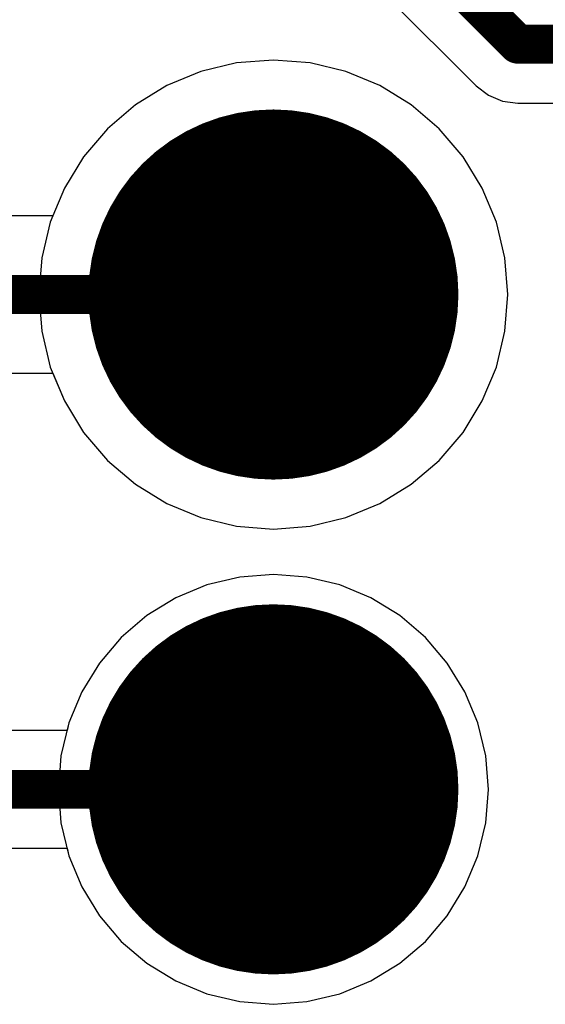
# Model space of a CAD drawing. Header units: millimetres. Extents: x 138 to 555, y 26 to 334.
# Tile 546 of 656: x 321.75 to 324.45, y 189.08 to 194.13. Entities that reach past the tile are written whole.
import ezdxf

# ---------------------------------------------------------------- set-up
doc = ezdxf.new("R2010")
doc.units = ezdxf.units.MM
for name, color, linetype in [('BottomLayer', 5, 'Continuous'), ('BottomSolder', 6, 'Continuous'), ('DrillDrawing', 1, 'Continuous'), ('Mechanical27', 56, 'Continuous'), ('MidLayer1', 16, 'Continuous'), ('MidLayer2', 76, 'Continuous'), ('MidLayer3', 90, 'Continuous'), ('MidLayer4', 156, 'Continuous'), ('MultiLayer', 9, 'Continuous'), ('PadHoleLayer', 156, 'Continuous'), ('TopLayer', 1, 'Continuous'), ('TopSolder', 216, 'Continuous')]:
    doc.layers.add(name, color=color, linetype=linetype)

# ---------------------------------------------------------------- blocks, each defined once
blk = doc.blocks.new('CON_CVILUX_CH87_20_2_V_1_00_939')
at = {"layer": 'BottomLayer', "const_width": 0.9}
for points in [[(3.36, -1.27, 1), (4.26, -1.27, 1)], [(5.9, -1.27, 1), (6.8, -1.27, 1)]]:
    blk.add_lwpolyline(points, format="xyb", close=True, dxfattribs=at)
at = {"layer": 'BottomSolder', "const_width": 0.95}
for points in [[(3.335, -1.27, 1), (4.285, -1.27, 1)], [(5.875, -1.27, 1), (6.825, -1.27, 1)]]:
    blk.add_lwpolyline(points, format="xyb", close=True, dxfattribs=at)
at = {"layer": 'Mechanical27'}
for points, const_width in [([(4.735, -1.27, 1), (2.885, -1.27, 1)], 0.01), ([(7.275, -1.27, 1), (5.425, -1.27, 1)], 0.01), ([(2.8825, -1.27, 1), (2.8875, -1.27, 1)], 0.005), ([(4.7325, -1.27, 1), (4.7375, -1.27, 1)], 0.005), ([(5.4225, -1.27, 1), (5.4275, -1.27, 1)], 0.005), ([(7.2725, -1.27, 1), (7.2775, -1.27, 1)], 0.005)]:
    blk.add_lwpolyline(points, format="xyb", close=True, dxfattribs=dict(at, const_width=const_width))
at = {"layer": 'MidLayer1', "const_width": 0.9}
for points in [[(3.36, -1.27, 1), (4.26, -1.27, 1)], [(5.9, -1.27, 1), (6.8, -1.27, 1)]]:
    blk.add_lwpolyline(points, format="xyb", close=True, dxfattribs=at)
at = {"layer": 'MidLayer2', "const_width": 0.9}
for points in [[(3.36, -1.27, 1), (4.26, -1.27, 1)], [(5.9, -1.27, 1), (6.8, -1.27, 1)]]:
    blk.add_lwpolyline(points, format="xyb", close=True, dxfattribs=at)
at = {"layer": 'MidLayer3', "const_width": 0.9}
for points in [[(3.36, -1.27, 1), (4.26, -1.27, 1)], [(5.9, -1.27, 1), (6.8, -1.27, 1)]]:
    blk.add_lwpolyline(points, format="xyb", close=True, dxfattribs=at)
at = {"layer": 'MidLayer4', "const_width": 0.9}
for points in [[(3.36, -1.27, 1), (4.26, -1.27, 1)], [(5.9, -1.27, 1), (6.8, -1.27, 1)]]:
    blk.add_lwpolyline(points, format="xyb", close=True, dxfattribs=at)
at = {"layer": 'MultiLayer', "const_width": 0.9}
for points in [[(3.36, -1.27, 1), (4.26, -1.27, 1)], [(5.9, -1.27, 1), (6.8, -1.27, 1)]]:
    blk.add_lwpolyline(points, format="xyb", close=True, dxfattribs=at)
at = {"layer": 'PadHoleLayer', "const_width": 0.6}
for points in [[(3.51, -1.27, 1), (4.11, -1.27, 1)], [(6.05, -1.27, 1), (6.65, -1.27, 1)]]:
    blk.add_lwpolyline(points, format="xyb", close=True, dxfattribs=at)
at = {"layer": 'TopLayer', "const_width": 0.9}
for points in [[(3.36, -1.27, 1), (4.26, -1.27, 1)], [(5.9, -1.27, 1), (6.8, -1.27, 1)]]:
    blk.add_lwpolyline(points, format="xyb", close=True, dxfattribs=at)
at = {"layer": 'TopSolder', "const_width": 0.95}
for points in [[(3.335, -1.27, 1), (4.285, -1.27, 1)], [(5.875, -1.27, 1), (6.825, -1.27, 1)]]:
    blk.add_lwpolyline(points, format="xyb", close=True, dxfattribs=at)

msp = doc.modelspace()

# ---------------------------------------------------------------- linework, layer by layer
at = {"layer": 'BottomLayer'}
for p, q in [((322.8622, 193.9113), (322.6785, 193.8672)), ((323.0505, 193.9261), (322.8622, 193.9113)), ((323.2388, 193.9113), (323.0505, 193.9261)), ((323.4224, 193.8672), (323.2388, 193.9113)), ((322.6785, 193.8672), (322.504, 193.7949)), ((323.5969, 193.7949), (323.4224, 193.8672)), ((322.504, 193.7949), (322.3429, 193.6962)), ((323.758, 193.6962), (323.5969, 193.7949)), ((322.3429, 193.6962), (322.1993, 193.5735)), ((323.9016, 193.5735), (323.758, 193.6962)), ((322.1993, 193.5735), (322.0766, 193.4299)), ((324.0243, 193.4299), (323.9016, 193.5735)), ((322.0766, 193.4299), (321.9779, 193.2689)), ((324.123, 193.2689), (324.0243, 193.4299)), ((321.9779, 193.2689), (321.9057, 193.0944)), ((324.1953, 193.0944), (324.123, 193.2689)), ((321.9057, 193.0944), (321.8616, 192.9107)), ((324.2393, 192.9107), (324.1953, 193.0944)), ((321.8616, 192.9107), (321.8467, 192.7224)), ((324.2542, 192.7224), (324.2393, 192.9107)), ((321.8467, 192.7224), (321.8616, 192.5341)), ((324.2393, 192.5341), (324.2542, 192.7224)), ((321.8616, 192.5341), (321.9057, 192.3504)), ((324.1953, 192.3504), (324.2393, 192.5341)), ((321.9057, 192.3504), (321.9779, 192.1759)), ((324.123, 192.1759), (324.1953, 192.3504)), ((321.9779, 192.1759), (322.0766, 192.0149)), ((324.0243, 192.0149), (324.123, 192.1759)), ((322.0766, 192.0149), (322.1993, 191.8712)), ((323.9016, 191.8712), (324.0243, 192.0149)), ((322.1993, 191.8712), (322.3429, 191.7486)), ((323.758, 191.7486), (323.9016, 191.8712)), ((322.3429, 191.7486), (322.504, 191.6499)), ((323.5969, 191.6499), (323.758, 191.7486)), ((322.504, 191.6499), (322.6785, 191.5776)), ((323.4224, 191.5776), (323.5969, 191.6499)), ((322.6785, 191.5776), (322.8622, 191.5335)), ((323.2388, 191.5335), (323.4224, 191.5776)), ((322.8622, 191.5335), (323.0505, 191.5187)), ((323.0505, 191.5187), (323.2388, 191.5335)), ((322.8778, 191.2722), (322.7095, 191.2318)), ((323.0505, 191.2858), (322.8778, 191.2722)), ((323.2231, 191.2722), (323.0505, 191.2858)), ((323.3914, 191.2318), (323.2231, 191.2722)), ((322.7095, 191.2318), (322.5495, 191.1655)), ((323.5514, 191.1655), (323.3914, 191.2318)), ((322.5495, 191.1655), (322.4019, 191.0751)), ((323.699, 191.0751), (323.5514, 191.1655)), ((322.4019, 191.0751), (322.2702, 190.9626)), ((323.8307, 190.9626), (323.699, 191.0751)), ((322.2702, 190.9626), (322.1578, 190.8309)), ((323.9431, 190.8309), (323.8307, 190.9626)), ((322.1578, 190.8309), (322.0673, 190.6833)), ((324.0336, 190.6833), (323.9431, 190.8309)), ((322.0673, 190.6833), (322.0011, 190.5234)), ((324.0999, 190.5234), (324.0336, 190.6833)), ((322.0011, 190.5234), (321.9606, 190.355)), ((324.1403, 190.355), (324.0999, 190.5234)), ((321.9606, 190.355), (321.9471, 190.1824)), ((324.1539, 190.1824), (324.1403, 190.355)), ((321.9471, 190.1824), (321.9606, 190.0098)), ((324.1403, 190.0098), (324.1539, 190.1824)), ((321.9606, 190.0098), (322.0011, 189.8414)), ((324.0999, 189.8414), (324.1403, 190.0098)), ((322.0011, 189.8414), (322.0673, 189.6815)), ((324.0336, 189.6815), (324.0999, 189.8414)), ((322.0673, 189.6815), (322.1578, 189.5338)), ((323.9431, 189.5338), (324.0336, 189.6815)), ((322.1578, 189.5338), (322.2702, 189.4022)), ((323.8307, 189.4022), (323.9431, 189.5338)), ((322.2702, 189.4022), (322.4019, 189.2897)), ((323.699, 189.2897), (323.8307, 189.4022)), ((322.4019, 189.2897), (322.5495, 189.1993)), ((323.5514, 189.1993), (323.699, 189.2897)), ((322.5495, 189.1993), (322.7095, 189.133)), ((323.3914, 189.133), (323.5514, 189.1993)), ((322.7095, 189.133), (322.8778, 189.0926)), ((323.2231, 189.0926), (323.3914, 189.133)), ((322.8778, 189.0926), (323.0505, 189.079)), ((323.0505, 189.079), (323.2231, 189.0926))]:
    msp.add_line(p, q, dxfattribs=at)
at = {"layer": 'DrillDrawing'}
for p, q in [((322.8304, 192.9255), (322.8304, 192.4177)), ((323.1689, 192.6716), (323.1689, 192.9255)), ((323.1689, 192.9255), (323.1689, 192.4177)), ((322.8304, 192.4177), (322.8304, 192.6716)), ((322.8304, 192.6716), (323.1689, 192.6716)), ((322.8304, 190.3855), (322.8304, 189.8777)), ((323.1689, 190.1316), (323.1689, 190.3855)), ((323.1689, 190.3855), (323.1689, 189.8777)), ((322.8304, 189.8777), (322.8304, 190.1316)), ((322.8304, 190.1316), (323.1689, 190.1316))]:
    msp.add_line(p, q, dxfattribs=at)
at = {"layer": 'MidLayer1'}
for p, q in [((322.8622, 193.9113), (322.6785, 193.8672)), ((323.0505, 193.9261), (322.8622, 193.9113)), ((323.2388, 193.9113), (323.0505, 193.9261)), ((323.4224, 193.8672), (323.2388, 193.9113)), ((322.6785, 193.8672), (322.504, 193.7949)), ((323.5969, 193.7949), (323.4224, 193.8672)), ((322.504, 193.7949), (322.3429, 193.6962)), ((323.758, 193.6962), (323.5969, 193.7949)), ((322.3429, 193.6962), (322.1993, 193.5735)), ((323.9016, 193.5735), (323.758, 193.6962)), ((322.1993, 193.5735), (322.0766, 193.4299)), ((324.0243, 193.4299), (323.9016, 193.5735)), ((322.0766, 193.4299), (321.9779, 193.2689)), ((324.123, 193.2689), (324.0243, 193.4299)), ((321.9779, 193.2689), (321.9057, 193.0944)), ((324.1953, 193.0944), (324.123, 193.2689)), ((321.9057, 193.0944), (321.8616, 192.9107)), ((324.2393, 192.9107), (324.1953, 193.0944)), ((321.8616, 192.9107), (321.8467, 192.7224)), ((324.2542, 192.7224), (324.2393, 192.9107)), ((321.8467, 192.7224), (321.8616, 192.5341)), ((324.2393, 192.5341), (324.2542, 192.7224)), ((321.8616, 192.5341), (321.9057, 192.3504)), ((324.1953, 192.3504), (324.2393, 192.5341)), ((321.9057, 192.3504), (321.9779, 192.1759)), ((324.123, 192.1759), (324.1953, 192.3504)), ((321.9779, 192.1759), (322.0766, 192.0149)), ((324.0243, 192.0149), (324.123, 192.1759)), ((322.0766, 192.0149), (322.1993, 191.8712)), ((323.9016, 191.8712), (324.0243, 192.0149)), ((322.1993, 191.8712), (322.3429, 191.7486)), ((323.758, 191.7486), (323.9016, 191.8712)), ((322.3429, 191.7486), (322.504, 191.6499)), ((323.5969, 191.6499), (323.758, 191.7486)), ((322.504, 191.6499), (322.6785, 191.5776)), ((323.4224, 191.5776), (323.5969, 191.6499)), ((322.6785, 191.5776), (322.8622, 191.5335)), ((323.2388, 191.5335), (323.4224, 191.5776)), ((322.8622, 191.5335), (323.0505, 191.5187)), ((323.0505, 191.5187), (323.2388, 191.5335)), ((322.8778, 191.2722), (322.7095, 191.2318)), ((323.0505, 191.2858), (322.8778, 191.2722)), ((323.2231, 191.2722), (323.0505, 191.2858)), ((323.3914, 191.2318), (323.2231, 191.2722)), ((322.7095, 191.2318), (322.5495, 191.1655)), ((323.5514, 191.1655), (323.3914, 191.2318)), ((322.5495, 191.1655), (322.4019, 191.0751)), ((323.699, 191.0751), (323.5514, 191.1655)), ((322.4019, 191.0751), (322.2702, 190.9626)), ((323.8307, 190.9626), (323.699, 191.0751)), ((322.2702, 190.9626), (322.1578, 190.8309)), ((323.9431, 190.8309), (323.8307, 190.9626)), ((322.1578, 190.8309), (322.0673, 190.6833)), ((324.0336, 190.6833), (323.9431, 190.8309)), ((322.0673, 190.6833), (322.0011, 190.5234)), ((324.0999, 190.5234), (324.0336, 190.6833)), ((322.0011, 190.5234), (321.9606, 190.355)), ((324.1403, 190.355), (324.0999, 190.5234)), ((321.9606, 190.355), (321.9471, 190.1824)), ((324.1539, 190.1824), (324.1403, 190.355)), ((321.9471, 190.1824), (321.9606, 190.0098)), ((324.1403, 190.0098), (324.1539, 190.1824)), ((321.9606, 190.0098), (322.0011, 189.8414)), ((324.0999, 189.8414), (324.1403, 190.0098)), ((322.0011, 189.8414), (322.0673, 189.6815)), ((324.0336, 189.6815), (324.0999, 189.8414)), ((322.0673, 189.6815), (322.1578, 189.5338)), ((323.9431, 189.5338), (324.0336, 189.6815)), ((322.1578, 189.5338), (322.2702, 189.4022)), ((323.8307, 189.4022), (323.9431, 189.5338)), ((322.2702, 189.4022), (322.4019, 189.2897)), ((323.699, 189.2897), (323.8307, 189.4022)), ((322.4019, 189.2897), (322.5495, 189.1993)), ((323.5514, 189.1993), (323.699, 189.2897)), ((322.5495, 189.1993), (322.7095, 189.133)), ((323.3914, 189.133), (323.5514, 189.1993)), ((322.7095, 189.133), (322.8778, 189.0926)), ((323.2231, 189.0926), (323.3914, 189.133)), ((322.8778, 189.0926), (323.0505, 189.079)), ((323.0505, 189.079), (323.2231, 189.0926))]:
    msp.add_line(p, q, dxfattribs=at)
at = {"layer": 'MidLayer2'}
for p, q in [((322.8622, 193.9113), (322.6785, 193.8672)), ((323.0505, 193.9261), (322.8622, 193.9113)), ((323.2388, 193.9113), (323.0505, 193.9261)), ((323.4224, 193.8672), (323.2388, 193.9113)), ((322.6785, 193.8672), (322.504, 193.7949)), ((323.5969, 193.7949), (323.4224, 193.8672)), ((322.504, 193.7949), (322.3429, 193.6962)), ((323.758, 193.6962), (323.5969, 193.7949)), ((322.3429, 193.6962), (322.1993, 193.5735)), ((323.9016, 193.5735), (323.758, 193.6962)), ((322.1993, 193.5735), (322.0766, 193.4299)), ((324.0243, 193.4299), (323.9016, 193.5735)), ((322.0766, 193.4299), (321.9779, 193.2689)), ((324.123, 193.2689), (324.0243, 193.4299)), ((321.9779, 193.2689), (321.9057, 193.0944)), ((324.1953, 193.0944), (324.123, 193.2689)), ((321.9057, 193.0944), (321.8616, 192.9107)), ((324.2393, 192.9107), (324.1953, 193.0944)), ((321.8616, 192.9107), (321.8467, 192.7224)), ((324.2542, 192.7224), (324.2393, 192.9107)), ((321.8467, 192.7224), (321.8616, 192.5341)), ((324.2393, 192.5341), (324.2542, 192.7224)), ((321.8616, 192.5341), (321.9057, 192.3504)), ((324.1953, 192.3504), (324.2393, 192.5341)), ((321.9057, 192.3504), (321.9779, 192.1759)), ((324.123, 192.1759), (324.1953, 192.3504)), ((321.9779, 192.1759), (322.0766, 192.0149)), ((324.0243, 192.0149), (324.123, 192.1759)), ((322.0766, 192.0149), (322.1993, 191.8712)), ((323.9016, 191.8712), (324.0243, 192.0149)), ((322.1993, 191.8712), (322.3429, 191.7486)), ((323.758, 191.7486), (323.9016, 191.8712)), ((322.3429, 191.7486), (322.504, 191.6499)), ((323.5969, 191.6499), (323.758, 191.7486)), ((322.504, 191.6499), (322.6785, 191.5776)), ((323.4224, 191.5776), (323.5969, 191.6499)), ((322.6785, 191.5776), (322.8622, 191.5335)), ((323.2388, 191.5335), (323.4224, 191.5776)), ((322.8622, 191.5335), (323.0505, 191.5187)), ((323.0505, 191.5187), (323.2388, 191.5335)), ((322.8778, 191.2722), (322.7095, 191.2318)), ((323.0505, 191.2858), (322.8778, 191.2722)), ((323.2231, 191.2722), (323.0505, 191.2858)), ((323.3914, 191.2318), (323.2231, 191.2722)), ((322.7095, 191.2318), (322.5495, 191.1655)), ((323.5514, 191.1655), (323.3914, 191.2318)), ((322.5495, 191.1655), (322.4019, 191.0751)), ((323.699, 191.0751), (323.5514, 191.1655)), ((322.4019, 191.0751), (322.2702, 190.9626)), ((323.8307, 190.9626), (323.699, 191.0751)), ((322.2702, 190.9626), (322.1578, 190.8309)), ((323.9431, 190.8309), (323.8307, 190.9626)), ((322.1578, 190.8309), (322.0673, 190.6833)), ((324.0336, 190.6833), (323.9431, 190.8309)), ((322.0673, 190.6833), (322.0011, 190.5234)), ((324.0999, 190.5234), (324.0336, 190.6833)), ((322.0011, 190.5234), (321.9606, 190.355)), ((324.1403, 190.355), (324.0999, 190.5234)), ((321.9606, 190.355), (321.9471, 190.1824)), ((324.1539, 190.1824), (324.1403, 190.355)), ((321.9471, 190.1824), (321.9606, 190.0098)), ((324.1403, 190.0098), (324.1539, 190.1824)), ((321.9606, 190.0098), (322.0011, 189.8414)), ((324.0999, 189.8414), (324.1403, 190.0098)), ((322.0011, 189.8414), (322.0673, 189.6815)), ((324.0336, 189.6815), (324.0999, 189.8414)), ((322.0673, 189.6815), (322.1578, 189.5338)), ((323.9431, 189.5338), (324.0336, 189.6815)), ((322.1578, 189.5338), (322.2702, 189.4022)), ((323.8307, 189.4022), (323.9431, 189.5338)), ((322.2702, 189.4022), (322.4019, 189.2897)), ((323.699, 189.2897), (323.8307, 189.4022)), ((322.4019, 189.2897), (322.5495, 189.1993)), ((323.5514, 189.1993), (323.699, 189.2897)), ((322.5495, 189.1993), (322.7095, 189.133)), ((323.3914, 189.133), (323.5514, 189.1993)), ((322.7095, 189.133), (322.8778, 189.0926)), ((323.2231, 189.0926), (323.3914, 189.133)), ((322.8778, 189.0926), (323.0505, 189.079)), ((323.0505, 189.079), (323.2231, 189.0926))]:
    msp.add_line(p, q, dxfattribs=at)
at = {"layer": 'MidLayer3'}
for p, q in [((322.8622, 193.9113), (322.6785, 193.8672)), ((323.0505, 193.9261), (322.8622, 193.9113)), ((323.2388, 193.9113), (323.0505, 193.9261)), ((323.4224, 193.8672), (323.2388, 193.9113)), ((322.6785, 193.8672), (322.504, 193.7949)), ((323.5969, 193.7949), (323.4224, 193.8672)), ((322.504, 193.7949), (322.3429, 193.6962)), ((323.758, 193.6962), (323.5969, 193.7949)), ((322.3429, 193.6962), (322.1993, 193.5735)), ((323.9016, 193.5735), (323.758, 193.6962)), ((322.1993, 193.5735), (322.0766, 193.4299)), ((324.0243, 193.4299), (323.9016, 193.5735)), ((322.0766, 193.4299), (321.9779, 193.2689)), ((324.123, 193.2689), (324.0243, 193.4299)), ((321.9779, 193.2689), (321.9057, 193.0944)), ((324.1953, 193.0944), (324.123, 193.2689)), ((321.9057, 193.0944), (321.8616, 192.9107)), ((324.2393, 192.9107), (324.1953, 193.0944)), ((321.8616, 192.9107), (321.8467, 192.7224)), ((324.2542, 192.7224), (324.2393, 192.9107)), ((321.8467, 192.7224), (321.8616, 192.5341)), ((324.2393, 192.5341), (324.2542, 192.7224)), ((321.8616, 192.5341), (321.9057, 192.3504)), ((324.1953, 192.3504), (324.2393, 192.5341)), ((321.9057, 192.3504), (321.9779, 192.1759)), ((324.123, 192.1759), (324.1953, 192.3504)), ((321.9779, 192.1759), (322.0766, 192.0149)), ((324.0243, 192.0149), (324.123, 192.1759)), ((322.0766, 192.0149), (322.1993, 191.8712)), ((323.9016, 191.8712), (324.0243, 192.0149)), ((322.1993, 191.8712), (322.3429, 191.7486)), ((323.758, 191.7486), (323.9016, 191.8712)), ((322.3429, 191.7486), (322.504, 191.6499)), ((323.5969, 191.6499), (323.758, 191.7486)), ((322.504, 191.6499), (322.6785, 191.5776)), ((323.4224, 191.5776), (323.5969, 191.6499)), ((322.6785, 191.5776), (322.8622, 191.5335)), ((323.2388, 191.5335), (323.4224, 191.5776)), ((322.8622, 191.5335), (323.0505, 191.5187)), ((323.0505, 191.5187), (323.2388, 191.5335)), ((322.8778, 191.2722), (322.7095, 191.2318)), ((323.0505, 191.2858), (322.8778, 191.2722)), ((323.2231, 191.2722), (323.0505, 191.2858)), ((323.3914, 191.2318), (323.2231, 191.2722)), ((322.7095, 191.2318), (322.5495, 191.1655)), ((323.5514, 191.1655), (323.3914, 191.2318)), ((322.5495, 191.1655), (322.4019, 191.0751)), ((323.699, 191.0751), (323.5514, 191.1655)), ((322.4019, 191.0751), (322.2702, 190.9626)), ((323.8307, 190.9626), (323.699, 191.0751)), ((322.2702, 190.9626), (322.1578, 190.8309)), ((323.9431, 190.8309), (323.8307, 190.9626)), ((322.1578, 190.8309), (322.0673, 190.6833)), ((324.0336, 190.6833), (323.9431, 190.8309)), ((322.0673, 190.6833), (322.0011, 190.5234)), ((324.0999, 190.5234), (324.0336, 190.6833)), ((322.0011, 190.5234), (321.9606, 190.355)), ((324.1403, 190.355), (324.0999, 190.5234)), ((321.9606, 190.355), (321.9471, 190.1824)), ((324.1539, 190.1824), (324.1403, 190.355)), ((321.9471, 190.1824), (321.9606, 190.0098)), ((324.1403, 190.0098), (324.1539, 190.1824)), ((321.9606, 190.0098), (322.0011, 189.8414)), ((324.0999, 189.8414), (324.1403, 190.0098)), ((322.0011, 189.8414), (322.0673, 189.6815)), ((324.0336, 189.6815), (324.0999, 189.8414)), ((322.0673, 189.6815), (322.1578, 189.5338)), ((323.9431, 189.5338), (324.0336, 189.6815)), ((322.1578, 189.5338), (322.2702, 189.4022)), ((323.8307, 189.4022), (323.9431, 189.5338)), ((322.2702, 189.4022), (322.4019, 189.2897)), ((323.699, 189.2897), (323.8307, 189.4022)), ((322.4019, 189.2897), (322.5495, 189.1993)), ((323.5514, 189.1993), (323.699, 189.2897)), ((322.5495, 189.1993), (322.7095, 189.133)), ((323.3914, 189.133), (323.5514, 189.1993)), ((322.7095, 189.133), (322.8778, 189.0926)), ((323.2231, 189.0926), (323.3914, 189.133)), ((322.8778, 189.0926), (323.0505, 189.079)), ((323.0505, 189.079), (323.2231, 189.0926))]:
    msp.add_line(p, q, dxfattribs=at)
at = {"layer": 'MidLayer4'}
for p, q in [((322.8622, 193.9113), (322.6785, 193.8672)), ((323.0505, 193.9261), (322.8622, 193.9113)), ((323.2388, 193.9113), (323.0505, 193.9261)), ((323.4224, 193.8672), (323.2388, 193.9113)), ((322.6785, 193.8672), (322.504, 193.7949)), ((323.5969, 193.7949), (323.4224, 193.8672)), ((322.504, 193.7949), (322.3429, 193.6962)), ((323.758, 193.6962), (323.5969, 193.7949)), ((322.3429, 193.6962), (322.1993, 193.5735)), ((323.9016, 193.5735), (323.758, 193.6962)), ((322.1993, 193.5735), (322.0766, 193.4299)), ((324.0243, 193.4299), (323.9016, 193.5735)), ((322.0766, 193.4299), (321.9779, 193.2689)), ((324.123, 193.2689), (324.0243, 193.4299)), ((321.9779, 193.2689), (321.9057, 193.0944)), ((324.1953, 193.0944), (324.123, 193.2689)), ((321.9057, 193.0944), (321.8616, 192.9107)), ((324.2393, 192.9107), (324.1953, 193.0944)), ((321.8616, 192.9107), (321.8467, 192.7224)), ((324.2542, 192.7224), (324.2393, 192.9107)), ((321.8467, 192.7224), (321.8616, 192.5341)), ((324.2393, 192.5341), (324.2542, 192.7224)), ((321.8616, 192.5341), (321.9057, 192.3504)), ((324.1953, 192.3504), (324.2393, 192.5341)), ((321.9057, 192.3504), (321.9779, 192.1759)), ((324.123, 192.1759), (324.1953, 192.3504)), ((321.9779, 192.1759), (322.0766, 192.0149)), ((324.0243, 192.0149), (324.123, 192.1759)), ((322.0766, 192.0149), (322.1993, 191.8712)), ((323.9016, 191.8712), (324.0243, 192.0149)), ((322.1993, 191.8712), (322.3429, 191.7486)), ((323.758, 191.7486), (323.9016, 191.8712)), ((322.3429, 191.7486), (322.504, 191.6499)), ((323.5969, 191.6499), (323.758, 191.7486)), ((322.504, 191.6499), (322.6785, 191.5776)), ((323.4224, 191.5776), (323.5969, 191.6499)), ((322.6785, 191.5776), (322.8622, 191.5335)), ((323.2388, 191.5335), (323.4224, 191.5776)), ((322.8622, 191.5335), (323.0505, 191.5187)), ((323.0505, 191.5187), (323.2388, 191.5335)), ((322.8778, 191.2722), (322.7095, 191.2318)), ((323.0505, 191.2858), (322.8778, 191.2722)), ((323.2231, 191.2722), (323.0505, 191.2858)), ((323.3914, 191.2318), (323.2231, 191.2722)), ((322.7095, 191.2318), (322.5495, 191.1655)), ((323.5514, 191.1655), (323.3914, 191.2318)), ((322.5495, 191.1655), (322.4019, 191.0751)), ((323.699, 191.0751), (323.5514, 191.1655)), ((322.4019, 191.0751), (322.2702, 190.9626)), ((323.8307, 190.9626), (323.699, 191.0751)), ((322.2702, 190.9626), (322.1578, 190.8309)), ((323.9431, 190.8309), (323.8307, 190.9626)), ((322.1578, 190.8309), (322.0673, 190.6833)), ((324.0336, 190.6833), (323.9431, 190.8309)), ((322.0673, 190.6833), (322.0011, 190.5234)), ((324.0999, 190.5234), (324.0336, 190.6833)), ((322.0011, 190.5234), (321.9606, 190.355)), ((324.1403, 190.355), (324.0999, 190.5234)), ((321.9606, 190.355), (321.9471, 190.1824)), ((324.1539, 190.1824), (324.1403, 190.355)), ((321.9471, 190.1824), (321.9606, 190.0098)), ((324.1403, 190.0098), (324.1539, 190.1824)), ((321.9606, 190.0098), (322.0011, 189.8414)), ((324.0999, 189.8414), (324.1403, 190.0098)), ((322.0011, 189.8414), (322.0673, 189.6815)), ((324.0336, 189.6815), (324.0999, 189.8414)), ((322.0673, 189.6815), (322.1578, 189.5338)), ((323.9431, 189.5338), (324.0336, 189.6815)), ((322.1578, 189.5338), (322.2702, 189.4022)), ((323.8307, 189.4022), (323.9431, 189.5338)), ((322.2702, 189.4022), (322.4019, 189.2897)), ((323.699, 189.2897), (323.8307, 189.4022)), ((322.4019, 189.2897), (322.5495, 189.1993)), ((323.5514, 189.1993), (323.699, 189.2897)), ((322.5495, 189.1993), (322.7095, 189.133)), ((323.3914, 189.133), (323.5514, 189.1993)), ((322.7095, 189.133), (322.8778, 189.0926)), ((323.2231, 189.0926), (323.3914, 189.133)), ((322.8778, 189.0926), (323.0505, 189.079)), ((323.0505, 189.079), (323.2231, 189.0926))]:
    msp.add_line(p, q, dxfattribs=at)
at = {"layer": 'TopLayer'}
for p, q in [((323.5851, 194.2999), (324.0915, 193.7934)), ((322.8622, 193.9113), (322.6785, 193.8672)), ((323.0505, 193.9261), (322.8622, 193.9113)), ((323.2388, 193.9113), (323.0505, 193.9261)), ((323.4224, 193.8672), (323.2388, 193.9113)), ((322.6785, 193.8672), (322.504, 193.7949)), ((323.5969, 193.7949), (323.4224, 193.8672)), ((322.504, 193.7949), (322.3429, 193.6962)), ((323.758, 193.6962), (323.5969, 193.7949)), ((324.0915, 193.7934), (324.1542, 193.7453)), ((324.1542, 193.7453), (324.2272, 193.7151)), ((322.3429, 193.6962), (322.1993, 193.5735)), ((323.9016, 193.5735), (323.758, 193.6962)), ((324.2272, 193.7151), (324.3055, 193.7048)), ((324.3055, 193.7048), (324.816, 193.7048)), ((322.1993, 193.5735), (322.0766, 193.4299)), ((324.0243, 193.4299), (323.9016, 193.5735)), ((322.0766, 193.4299), (321.9779, 193.2689)), ((324.123, 193.2689), (324.0243, 193.4299)), ((321.9779, 193.2689), (321.9187, 193.1259)), ((324.1953, 193.0944), (324.123, 193.2689)), ((321.9187, 193.1259), (319.9843, 193.1259)), ((324.2393, 192.9107), (324.1953, 193.0944)), ((324.2542, 192.7224), (324.2393, 192.9107)), ((324.2393, 192.5341), (324.2542, 192.7224)), ((324.1953, 192.3504), (324.2393, 192.5341)), ((320.0994, 192.319), (321.9187, 192.319)), ((321.9187, 192.319), (321.9779, 192.1759)), ((324.123, 192.1759), (324.1953, 192.3504)), ((321.9779, 192.1759), (322.0766, 192.0149)), ((324.0243, 192.0149), (324.123, 192.1759)), ((322.0766, 192.0149), (322.1993, 191.8712)), ((323.9016, 191.8712), (324.0243, 192.0149)), ((322.1993, 191.8712), (322.3429, 191.7486)), ((323.758, 191.7486), (323.9016, 191.8712)), ((322.3429, 191.7486), (322.504, 191.6499)), ((323.5969, 191.6499), (323.758, 191.7486)), ((322.504, 191.6499), (322.6785, 191.5776)), ((323.4224, 191.5776), (323.5969, 191.6499)), ((322.6785, 191.5776), (322.8622, 191.5335)), ((323.2388, 191.5335), (323.4224, 191.5776)), ((322.8622, 191.5335), (323.0505, 191.5187)), ((323.0505, 191.5187), (323.2388, 191.5335)), ((322.8778, 191.2722), (322.7095, 191.2318)), ((323.0505, 191.2858), (322.8778, 191.2722)), ((323.2231, 191.2722), (323.0505, 191.2858)), ((323.3914, 191.2318), (323.2231, 191.2722)), ((322.7095, 191.2318), (322.5495, 191.1655)), ((323.5514, 191.1655), (323.3914, 191.2318)), ((322.5495, 191.1655), (322.4019, 191.0751)), ((323.699, 191.0751), (323.5514, 191.1655)), ((322.4019, 191.0751), (322.2702, 190.9626)), ((323.8307, 190.9626), (323.699, 191.0751)), ((322.2702, 190.9626), (322.1578, 190.8309)), ((323.9431, 190.8309), (323.8307, 190.9626)), ((322.1578, 190.8309), (322.0673, 190.6833)), ((324.0336, 190.6833), (323.9431, 190.8309)), ((322.0673, 190.6833), (322.0011, 190.5234)), ((324.0999, 190.5234), (324.0336, 190.6833)), ((322.0011, 190.5234), (321.9919, 190.485)), ((324.1403, 190.355), (324.0999, 190.5234)), ((321.9919, 190.485), (321.6505, 190.485)), ((324.1539, 190.1824), (324.1403, 190.355)), ((324.1403, 190.0098), (324.1539, 190.1824)), ((324.0999, 189.8414), (324.1403, 190.0098)), ((321.5252, 189.8798), (321.9918, 189.8798)), ((321.9918, 189.8798), (322.0011, 189.8414)), ((322.0011, 189.8414), (322.0673, 189.6815)), ((324.0336, 189.6815), (324.0999, 189.8414)), ((322.0673, 189.6815), (322.1578, 189.5338)), ((323.9431, 189.5338), (324.0336, 189.6815)), ((322.1578, 189.5338), (322.2702, 189.4022)), ((323.8307, 189.4022), (323.9431, 189.5338)), ((322.2702, 189.4022), (322.4019, 189.2897)), ((323.699, 189.2897), (323.8307, 189.4022)), ((322.4019, 189.2897), (322.5495, 189.1993)), ((323.5514, 189.1993), (323.699, 189.2897)), ((322.5495, 189.1993), (322.7095, 189.133)), ((323.3914, 189.133), (323.5514, 189.1993)), ((322.7095, 189.133), (322.8778, 189.0926)), ((323.2231, 189.0926), (323.3914, 189.133)), ((322.8778, 189.0926), (323.0505, 189.079)), ((323.0505, 189.079), (323.2231, 189.0926))]:
    msp.add_line(p, q, dxfattribs=at)
at = {"layer": 'TopLayer', "const_width": 0.2}
for points in [[(323.0505, 195.2624), (324.3055, 194.0074)], [(324.3055, 194.0074), (330.0454, 194.0074)], [(319.8172, 192.7224), (323.0505, 192.7224)], [(321.5252, 190.1824), (323.0505, 190.1824)]]:
    msp.add_lwpolyline(points, dxfattribs=at)
at = {"layer": 'TopLayer', "const_width": 0.1}
for points in [[(324.2555, 194.0074, 1), (324.3555, 194.0074, 1)], [(324.2555, 194.0074, 1), (324.3555, 194.0074, 1)], [(323.0005, 192.7224, 1), (323.1005, 192.7224, 1)], [(323.0005, 190.1824, 1), (323.1005, 190.1824, 1)]]:
    msp.add_lwpolyline(points, format="xyb", close=True, dxfattribs=at)

# ---------------------------------------------------------------- block references
at = {"rotation": 270}
msp.add_blockref('CON_CVILUX_CH87_20_2_V_1_00_939', (324.3205, 196.5324), dxfattribs=at)

doc.saveas('drawing.dxf')
